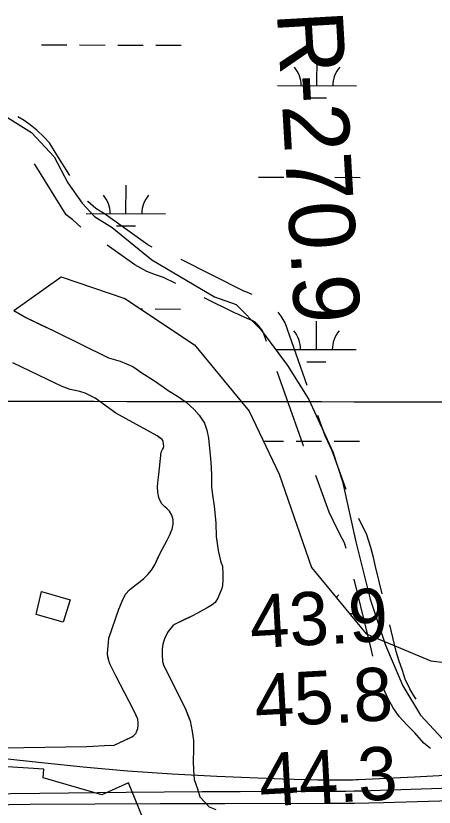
# Model space of a CAD drawing. Extents: x 3219052 to 3256913, y 800770 to 826146.
# Drawn here: x 3229358 to 3229885, y 817787 to 818784 of the extents above; entities that cross this region are included whole.
import ezdxf

# ---------------------------------------------------------------- set-up
doc = ezdxf.new("R2010")
doc.units = 0
for name, color, linetype in [('V-BLDG-OTLN', 7, 'Continuous'), ('V-GRID-MAJR', 7, 'Continuous'), ('V-RIVR-RANG', 7, 'Continuous'), ('V-RIVR-RANG-IDEN', 7, 'Continuous'), ('V-ROAD-CNTR', 7, 'Continuous'), ('V-RRAP-RVMT', 7, 'Continuous'), ('V-SITE-VEGE', 7, 'Continuous'), ('V-TOPO-MAJR', 7, 'Continuous'), ('V-TOPO-MINR', 7, 'Continuous'), ('V-TOPO-SHOR', 7, 'Continuous'), ('V-WETL-SWMP', 7, 'Continuous')]:
    doc.layers.add(name, color=color, linetype=linetype)

msp = doc.modelspace()

# ---------------------------------------------------------------- linework, layer by layer
at = {"layer": 'V-BLDG-OTLN'}
msp.add_lwpolyline([(3229390.161, 818058.6630000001), (3229426.197, 818048.306), (3229417.3710000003, 818019.919), (3229383.097, 818029.848)], close=True, dxfattribs=at)
at = {"layer": 'V-GRID-MAJR'}
msp.add_spline([(3223238.921, 818307.868), (3228474.772, 818299.872), (3233710.625, 818292.637), (3238946.4790000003, 818286.164), (3244182.3340000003, 818280.452), (3249418.1890000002, 818275.502), (3254654.045, 818271.314), (3254654.046, 818271.314)], degree=3, dxfattribs=at)
at = {"layer": 'V-ROAD-CNTR'}
for points in [[(3229347.0322689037, 818656.429659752), (3229377.240208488, 818637.379697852), (3229406.041150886, 818606.5737594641), (3229423.2581164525, 818573.9448247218), (3229441.29408038, 818548.109876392), (3229456.946049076, 818531.4269097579), (3229479.152004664, 818517.3889378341), (3229528.8839052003, 818476.9700186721), (3229607.89874717, 818430.352111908), (3229635.490691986, 818420.388131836), (3229666.056630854, 818389.5851934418), (3229700.216562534, 818343.6722852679), (3229727.211508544, 818300.74137113), (3229757.086448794, 818234.674503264), (3229769.352424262, 818197.3405779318), (3229786.461390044, 818121.290730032), (3229804.4943539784, 818049.037874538), (3229823.4963159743, 817990.9399907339), (3229845.6152717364, 817939.5410935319), (3229867.802227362, 817902.793167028), (3229895.636171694, 817872.71722718)], [(3229425.527725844, 818583.2728151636), (3229407.317945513, 818612.5696010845), (3229399.9098714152, 818624.1482533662), (3229393.0429811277, 818631.7203069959), (3229383.977706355, 818640.4729482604), (3229375.9020161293, 818647.0807436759), (3229368.081945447, 818652.4667451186), (3229360.3436503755, 818657.0741823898)], [(3229439.7528597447, 818518.0476266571), (3229429.317651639, 818527.2218359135), (3229421.021384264, 818533.6936603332), (3229381.9420544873, 818596.5663989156), (3229381.1039467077, 818597.8763424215)], [(3229529.4254983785, 818492.6724633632), (3229523.9067327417, 818495.8110626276), (3229470.6353127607, 818533.8406196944), (3229458.513943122, 818541.4989703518), (3229448.464348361, 818550.3341640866), (3229448.105167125, 818550.6143573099)], [(3229559.3739807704, 818446.8489209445), (3229543.937773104, 818454.5661643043), (3229533.677267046, 818457.7594038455), (3229522.7541330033, 818461.9543607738), (3229507.7332672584, 818470.4969373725), (3229472.7402352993, 818495.4778653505)], [(3229655.7860364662, 818432.956454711), (3229653.5324341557, 818433.9540419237), (3229648.908746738, 818436.1747618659), (3229645.1361235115, 818437.5129020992), (3229566.088199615, 818477.0324576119)], [(3229673.7621869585, 818373.8733751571), (3229669.977944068, 818384.6691345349), (3229667.6431052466, 818388.7074137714), (3229662.956194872, 818394.3585625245), (3229659.484000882, 818398.0483334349), (3229656.4129725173, 818400.0744409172), (3229649.4557634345, 818402.9507732), (3229640.9635658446, 818406.7099580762), (3229637.367253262, 818408.4372381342), (3229633.3698764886, 818409.8550979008), (3229595.141726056, 818428.9670421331)], [(3229725.0081133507, 818318.3682609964), (3229697.358055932, 818397.2488654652), (3229692.3488947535, 818405.9125862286), (3229688.2597411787, 818410.8430016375)], [(3229720.4198036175, 818241.8994441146), (3229719.6958927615, 818243.4182714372), (3229699.0892495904, 818301.6198539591), (3229686.993984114, 818336.1254550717)], [(3229774.1919081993, 818187.3921840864), (3229756.3230908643, 818236.0318236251), (3229750.905384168, 818247.6644561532), (3229747.452107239, 818254.9097285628), (3229738.3349135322, 818280.6604099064)], [(3229774.096431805, 818112.803850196), (3229771.820313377, 818119.8129339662), (3229767.0585718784, 818129.3609012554), (3229757.738871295, 818148.1767355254), (3229752.7223272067, 818158.8358179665), (3229735.762576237, 818205.0009422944)], [(3229819.5530113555, 818055.5909763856), (3229811.1311252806, 818090.2461873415), (3229808.6821010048, 818101.6749672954), (3229805.258091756, 818113.9756433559), (3229799.6636866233, 818131.2030660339), (3229793.9234281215, 818142.7130987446), (3229789.97205135, 818150.6906565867)], [(3229807.7688963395, 817976.9490603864), (3229805.452333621, 817986.573868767), (3229784.1757905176, 818074.1246956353)], [(3229862.2043392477, 817923.022418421), (3229858.865595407, 817927.7991360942), (3229854.418459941, 817936.0478835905), (3229848.575389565, 817948.3089026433), (3229844.957738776, 817958.9656840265), (3229840.6318332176, 817972.1909347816), (3229837.1240867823, 817983.1875772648), (3229834.611666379, 817993.626131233), (3229828.9987214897, 818016.7228327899)], [(3229880.452304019, 817860.5878095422), (3229871.817226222, 817867.6240580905), (3229860.461698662, 817880.5660119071), (3229850.9570722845, 817890.3188419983), (3229840.8371174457, 817901.226388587), (3229833.282404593, 817912.034863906), (3229827.657540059, 817922.4681164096), (3229820.734610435, 817936.9950973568), (3229820.0876666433, 817938.9008475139)]]:
    msp.add_lwpolyline(points, dxfattribs=at)
at = {"layer": 'V-RRAP-RVMT'}
msp.add_lwpolyline([(3230083.4924079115, 817714.1692829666), (3230083.539000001, 817718.726999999), (3229956.5190000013, 817718.702999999), (3229955.530000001, 817727.0929999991), (3229822.915000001, 817709.452999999), (3229819.618000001, 817728.3999999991), (3229692.464000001, 817704.407999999), (3229582.224000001, 817735.398999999), (3229566.344000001, 817686.028999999), (3229557.488000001, 817683.8269999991), (3229540.764000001, 817769.912999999), (3229521.133000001, 817764.8529999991), (3229499.837000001, 817817.6059999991), (3229465.848000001, 817802.187999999), (3229392.000000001, 817823.7289999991), (3229392.968000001, 817834.469999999), (3229255.023000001, 817843.3579999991)], dxfattribs=at)
at = {"layer": 'V-SITE-VEGE'}
for p, q in [((3229354.913, 818412.895), (3229371.27, 818403.645)), ((3229371.27, 818403.645), (3229405.586, 818387.1339999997)), ((3229405.586, 818387.1339999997), (3229474.426, 818353.207)), ((3229474.426, 818353.207), (3229489.3170000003, 818349.127)), ((3229489.3170000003, 818349.127), (3229505.269, 818342.1209999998)), ((3229407.901, 818320.733), (3229353.8850000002, 818347.005)), ((3229505.269, 818342.1209999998), (3229516.518, 818334.5349999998)), ((3229516.518, 818334.5349999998), (3229531.309, 818325.0939999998)), ((3229416.095, 818317.0039999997), (3229407.901, 818320.733)), ((3229531.309, 818325.0939999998), (3229543.216, 818316.8239999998)), ((3229426.304, 818313.459), (3229416.095, 818317.0039999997)), ((3229432.315, 818312.226), (3229426.304, 818313.459)), ((3229438.3200000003, 818310.7739999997), (3229432.315, 818312.2259999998)), ((3229445.207, 818308.855), (3229438.3200000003, 818310.774)), ((3229457.595, 818302.3649999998), (3229445.207, 818308.8549999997)), ((3229543.216, 818316.8239999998), (3229549.827, 818312.009)), ((3229549.827, 818312.009), (3229561.308, 818304.861)), ((3229483.8200000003, 818283.3229999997), (3229457.595, 818302.3649999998)), ((3229561.308, 818304.861), (3229572.3370000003, 818297.28)), ((3229572.3370000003, 818297.28), (3229582.4390000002, 818288.152)), ((3229536.007, 818254.8509999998), (3229483.8200000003, 818283.3229999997)), ((3229582.4390000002, 818288.152), (3229588.784, 818281.1049999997)), ((3229588.784, 818281.1049999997), (3229595.518, 818270.9239999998)), ((3229595.518, 818270.9239999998), (3229598.475, 818261.931)), ((3229598.475, 818261.931), (3229600.519, 818252.0619999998)), ((3229542.176, 818250.2660000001), (3229536.007, 818254.8509999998)), ((3229543.253, 818248.234), (3229542.176, 818250.2660000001)), ((3229600.519, 818252.0619999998), (3229603.161, 818226.319)), ((3229543.855, 818244.6479999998), (3229543.253, 818248.234)), ((3229543.298, 818238.848), (3229544.017, 818241.2939999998)), ((3229544.017, 818241.2939999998), (3229543.855, 818244.6479999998)), ((3229537.986, 818206.109), (3229540.982, 818234.425)), ((3229540.982, 818234.425), (3229542.3850000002, 818237.751)), ((3229542.3850000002, 818237.751), (3229543.298, 818238.848)), ((3229603.161, 818226.319), (3229603.849, 818215.581)), ((3229603.849, 818215.581), (3229604.304, 818204.1780000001)), ((3229536.361, 818191.1709999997), (3229537.193, 818199.6409999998)), ((3229537.193, 818199.6409999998), (3229537.986, 818206.109)), ((3229604.304, 818204.1780000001), (3229604.273, 818190.773)), ((3229536.669, 818183.7919999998), (3229536.361, 818191.1709999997)), ((3229604.273, 818190.773), (3229605.633, 818180.024)), ((3229537.881, 818177.066), (3229536.669, 818183.7919999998)), ((3229605.633, 818180.024), (3229607.615, 818166.8059999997)), ((3229539.161, 818173.914), (3229537.881, 818177.066)), ((3229541.754, 818169.1729999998), (3229539.161, 818173.914)), ((3229545.477, 818165.305), (3229541.754, 818169.1729999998)), ((3229548.338, 818163.015), (3229545.477, 818165.305)), ((3229551.187, 818160.058), (3229548.338, 818163.015)), ((3229554.216, 818154.862), (3229551.187, 818160.058)), ((3229607.615, 818166.8059999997), (3229609.657, 818144.8719999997)), ((3229555.8910000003, 818149.0209999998), (3229554.216, 818154.862)), ((3229554.773, 818137.198), (3229555.787, 818143.436)), ((3229555.787, 818143.436), (3229555.8910000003, 818149.0209999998)), ((3229609.657, 818144.8719999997), (3229610.008, 818128.1089999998)), ((3229548.256, 818123.4720000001), (3229551.498, 818129.442)), ((3229551.498, 818129.442), (3229554.773, 818137.198)), ((3229539.6750000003, 818106.8790000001), (3229548.256, 818123.4720000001)), ((3229610.008, 818128.1089999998), (3229612.578, 818110.4099999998)), ((3229612.578, 818110.4099999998), (3229616.092, 818095.5969999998)), ((3229532.923, 818092.4859999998), (3229539.6750000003, 818106.8790000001)), ((3229528.774, 818085.637), (3229532.923, 818092.4859999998)), ((3229616.092, 818095.5969999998), (3229618.009, 818090.645)), ((3229618.009, 818090.645), (3229618.707, 818080.356)), ((3229518.966, 818075.1), (3229523.969, 818079.9189999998)), ((3229523.969, 818079.9189999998), (3229528.774, 818085.637)), ((3229618.707, 818080.356), (3229618.796, 818073.206)), ((3229507.624, 818066.1549999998), (3229514.421, 818071.164)), ((3229514.421, 818071.164), (3229518.966, 818075.1)), ((3229618.796, 818073.206), (3229618.214, 818066.0669999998)), ((3229496.026, 818055.427), (3229501.042, 818060.6950000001)), ((3229501.042, 818060.6950000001), (3229507.624, 818066.1549999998)), ((3229617.47, 818062.2819999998), (3229612.326, 818050.094)), ((3229618.214, 818066.0669999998), (3229617.47, 818062.2819999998)), ((3229491.609, 818046.3529999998), (3229496.026, 818055.427)), ((3229612.326, 818050.094), (3229609.096, 818044.79)), ((3229487.6210000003, 818036.377), (3229491.609, 818046.3529999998)), ((3229605.017, 818041.741), (3229598.916, 818038.0579999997)), ((3229609.096, 818044.79), (3229605.017, 818041.741)), ((3229475.0870000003, 817999.9720000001), (3229487.6210000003, 818036.377)), ((3229586.724, 818031.363), (3229579.505, 818027.7039999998)), ((3229593.495, 818035.0349999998), (3229586.724, 818031.363)), ((3229598.916, 818038.0579999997), (3229593.495, 818035.0349999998)), ((3229579.505, 818027.7039999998), (3229557.628, 818016.9469999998)), ((3229551.017, 818009.9230000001), (3229548.723, 818006.841)), ((3229555.5840000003, 818015.198), (3229551.017, 818009.9230000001)), ((3229557.628, 818016.9469999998), (3229555.5840000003, 818015.198)), ((3229474.522, 817993.7269999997), (3229475.0870000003, 817999.9720000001)), ((3229548.723, 818006.841), (3229545.225, 817999.0869999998)), ((3229473.482, 817985.926), (3229474.522, 817993.7269999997)), ((3229542.86, 817992.206), (3229542.299, 817986.184)), ((3229545.225, 817999.0869999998), (3229542.86, 817992.206)), ((3229473.136, 817979.4549999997), (3229473.482, 817985.926)), ((3229542.299, 817986.184), (3229542.168, 817979.2599999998)), ((3229474.774, 817971.607), (3229473.136, 817979.4549999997)), ((3229476.261, 817967.5539999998), (3229474.774, 817971.607)), ((3229542.168, 817979.2599999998), (3229542.671, 817970.5380000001)), ((3229542.671, 817970.5380000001), (3229544.132, 817964.924)), ((3229478.19, 817963.2710000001), (3229476.261, 817967.5539999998)), ((3229483.568, 817952.446), (3229478.19, 817963.2710000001)), ((3229544.132, 817964.924), (3229571.4760000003, 817910.785)), ((3229506.42, 817908.67), (3229483.568, 817952.446)), ((3229571.4760000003, 817910.785), (3229577.217, 817895.4829999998)), ((3229511.349, 817897.6289999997), (3229506.42, 817908.67)), ((3229511.937, 817893.3709999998), (3229511.349, 817897.6289999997)), ((3229511.865, 817889.574), (3229511.937, 817893.3709999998)), ((3229577.217, 817895.4829999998), (3229580.088, 817882.023)), ((3229506.037, 817876.7270000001), (3229509.455, 817880.237)), ((3229509.455, 817880.237), (3229509.932, 817881.7919999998)), ((3229509.932, 817881.7919999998), (3229511.5700000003, 817885.7829999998)), ((3229511.5700000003, 817885.7829999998), (3229511.865, 817889.574)), ((3229580.088, 817882.023), (3229581.44, 817870.827)), ((3229480.558, 817864.478), (3229503.778, 817875.431)), ((3229503.778, 817875.4309999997), (3229506.037, 817876.7269999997)), ((3229581.44, 817870.827), (3229581.4420000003, 817859.21)), ((3229341.095, 817861.7639999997), (3229447.247, 817863.3229999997)), ((3229447.247, 817863.323), (3229476.99, 817864.7689999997)), ((3229476.99, 817864.7689999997), (3229480.558, 817864.478)), ((3229581.4420000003, 817859.21), (3229581.1720000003, 817844.9149999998)), ((3229581.1720000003, 817844.9149999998), (3229581.62, 817833.2909999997)), ((3229581.62, 817833.2909999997), (3229582.511, 817821.431)), ((3229582.511, 817821.431), (3229586.7630000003, 817809.956)), ((3229586.7630000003, 817809.956), (3229589.7, 817799.8469999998)), ((3229589.7, 817799.8469999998), (3229601.301, 817787.3399999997)), ((3229601.301, 817787.3399999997), (3229609.594, 817783.652))]:
    msp.add_line(p, q, dxfattribs=at)
at = {"layer": 'V-TOPO-MAJR'}
msp.add_lwpolyline([(3231001.7130958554, 817802.5118351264), (3230616.793758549, 817809.6400503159), (3230576.8946606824, 817810.1749543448), (3230536.9951601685, 817810.4379630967), (3230497.0950556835, 817810.293128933), (3230457.194548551, 817809.8763994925), (3230454.669222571, 817809.8371153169), (3230413.507700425, 817809.1103323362), (3230372.3487782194, 817808.2682998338), (3230331.1937559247, 817807.2533930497), (3230290.0413335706, 817806.1232367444), (3229820.955723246, 817792.2549114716), (3229802.854721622, 817791.7991929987), (3229784.752138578, 817791.4493159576), (3229766.6471834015, 817791.2582010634), (3229748.5406468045, 817791.1729276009), (3229621.204112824, 817791.1315907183), (3229539.429080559, 817790.9557028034), (3229457.655325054, 817790.580699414), (3229375.883484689, 817789.9070228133), (3229294.1129210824, 817789.0342307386)], dxfattribs=at)
at = {"layer": 'V-TOPO-MINR'}
for points in [[(3229899.0916325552, 817826.5805333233), (3229860.4214332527, 817824.4941406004), (3229789.553841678, 817821.1428154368), (3229786.2990381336, 817821.0111528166), (3229783.043508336, 817820.909118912), (3229779.786889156, 817820.8515280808), (3229776.5295437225, 817820.8235659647), (3229753.2350654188, 817820.7825883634), (3229738.331949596, 817820.8552672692), (3229723.431517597, 817821.0597573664), (3229708.5351113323, 817821.4619642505), (3229693.6413888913, 817821.9959823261), (3229610.8782192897, 817825.5135234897), (3229554.6500398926, 817828.4890738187), (3229498.481952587, 817832.2423300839), (3229442.4040034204, 817837.1621452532), (3229386.3861463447, 817842.8596663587), (3229327.344735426, 817849.4854230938)], [(3231185.050919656, 817816.6199053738), (3230536.633564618, 817831.1506351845), (3230536.135479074, 817831.1578407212), (3230535.388278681, 817831.1539358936), (3230534.890237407, 817831.1434789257), (3230534.6412593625, 817831.1362218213), (3229804.599192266, 817807.3059958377), (3229794.2312602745, 817807.0143053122), (3229783.8622310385, 817806.7848902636), (3229773.491555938, 817806.6488884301), (3229763.119783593, 817806.5751620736), (3229688.217772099, 817806.380111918), (3229640.394577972, 817806.1955870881), (3229592.5719265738, 817805.9310783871), (3229544.750089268, 817805.5465938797), (3229496.9287946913, 817805.0821255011), (3229024.16663915, 817799.897288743)]]:
    msp.add_lwpolyline(points, dxfattribs=at)
at = {"layer": 'V-TOPO-SHOR'}
for points in [[(3229354.913, 818412.895), (3229371.27, 818403.647), (3229389.204, 818395.041), (3229405.586, 818387.134), (3229474.426, 818353.207), (3229489.3170000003, 818349.127), (3229505.269, 818342.121), (3229516.518, 818334.535), (3229531.309, 818325.094), (3229543.216, 818316.824), (3229549.827, 818312.007), (3229561.308, 818304.861), (3229572.3370000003, 818297.28), (3229582.4390000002, 818288.152), (3229588.784, 818281.105), (3229595.518, 818270.924), (3229598.475, 818261.931), (3229600.521, 818252.062), (3229603.161, 818226.319), (3229603.849, 818215.581), (3229604.304, 818204.1780000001), (3229604.273, 818190.773), (3229605.633, 818180.024), (3229607.615, 818166.806), (3229609.657, 818144.872), (3229610.008, 818128.109), (3229612.578, 818110.41), (3229616.092, 818095.5970000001), (3229618.009, 818090.645), (3229618.707, 818080.356), (3229618.796, 818073.204), (3229618.214, 818066.067), (3229617.47, 818062.282), (3229612.326, 818050.0920000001), (3229609.096, 818044.79), (3229605.017, 818041.741), (3229598.916, 818038.058), (3229593.495, 818035.033), (3229586.724, 818031.363), (3229579.505, 818027.704), (3229571.159, 818023.616), (3229557.628, 818016.947), (3229555.5840000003, 818015.198), (3229551.017, 818009.925), (3229548.723, 818006.841), (3229545.225, 817999.087), (3229542.86, 817992.206), (3229542.299, 817986.184), (3229542.168, 817979.26), (3229542.671, 817970.5380000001), (3229544.13, 817964.924), (3229571.474, 817910.785), (3229574.241, 817903.582), (3229577.217, 817895.483), (3229580.088, 817882.023), (3229581.44, 817870.827), (3229581.4420000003, 817859.21), (3229581.1720000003, 817844.915), (3229581.62, 817833.291), (3229582.511, 817821.431), (3229586.7630000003, 817809.956), (3229589.7, 817799.8470000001), (3229601.301, 817787.34)], [(3229480.558, 817864.478), (3229500.622, 817873.925), (3229503.778, 817875.431), (3229506.037, 817876.7270000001), (3229509.455, 817880.237), (3229509.932, 817881.792), (3229511.5700000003, 817885.783), (3229511.865, 817889.574), (3229511.937, 817893.371), (3229511.349, 817897.6290000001), (3229508.779, 817903.486), (3229506.42, 817908.67), (3229483.568, 817952.446), (3229478.19, 817963.2710000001), (3229476.261, 817967.554), (3229474.774, 817971.605), (3229473.7460000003, 817976.3150000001), (3229473.136, 817979.4550000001), (3229473.482, 817985.926), (3229474.522, 817993.7270000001), (3229475.0870000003, 817999.9720000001), (3229487.6210000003, 818036.375), (3229488.7970000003, 818039.48), (3229491.609, 818046.353), (3229496.026, 818055.427), (3229501.042, 818060.6950000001), (3229507.624, 818066.155), (3229514.421, 818071.164), (3229518.966, 818075.1), (3229523.971, 818079.919), (3229528.772, 818085.637), (3229532.923, 818092.486), (3229536.419, 818100.014), (3229539.6750000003, 818106.8790000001), (3229548.256, 818123.4720000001), (3229551.498, 818129.442), (3229554.773, 818137.2000000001), (3229555.787, 818143.436), (3229555.8910000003, 818149.0210000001), (3229554.216, 818154.862), (3229551.187, 818160.058), (3229548.338, 818163.015), (3229545.477, 818165.305), (3229541.754, 818169.1730000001), (3229539.161, 818173.914), (3229537.881, 818177.066), (3229536.669, 818183.792), (3229536.361, 818191.171), (3229537.193, 818199.643), (3229537.986, 818206.109), (3229540.982, 818234.425), (3229542.3850000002, 818237.751), (3229543.298, 818238.848), (3229544.017, 818241.294), (3229543.855, 818244.648), (3229543.253, 818248.234), (3229542.176, 818250.2660000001), (3229539.753, 818252.099), (3229536.007, 818254.851), (3229483.8200000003, 818283.323), (3229457.595, 818302.365), (3229445.207, 818308.855), (3229438.3200000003, 818310.774), (3229432.315, 818312.226), (3229426.304, 818313.459), (3229421.645, 818315.112), (3229416.095, 818317.0040000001), (3229407.901, 818320.733), (3229353.8850000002, 818347.005)]]:
    msp.add_lwpolyline(points, dxfattribs=at)
at = {"layer": 'V-WETL-SWMP'}
for p, q in [((3229390.0981050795, 818747.8210723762), (3229422.0980347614, 818747.7540033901)), ((3229438.0979996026, 818747.7204688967), (3229470.097929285, 818747.6533999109)), ((3229486.097894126, 818747.6198654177), (3229518.0978238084, 818747.5527964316)), ((3229534.0977886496, 818747.5192619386), (3229566.0977183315, 818747.4521929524)), ((3229737.3069945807, 818696.3512875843), (3229737.3824449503, 818732.351176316)), ((3229687.307104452, 818696.456082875), (3229787.3068847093, 818696.2464922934)), ((3229725.2746799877, 818680.9454861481), (3229749.2746272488, 818680.8951844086)), ((3229663.6572284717, 818581.0735006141), (3229695.6571581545, 818581.006431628)), ((3229711.6571229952, 818580.9728971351), (3229743.657052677, 818580.9058281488)), ((3229759.6570175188, 818580.8722936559), (3229791.6569472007, 818580.8052246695)), ((3229496.4962855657, 818534.9937945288), (3229496.5717359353, 818570.9936832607)), ((3229446.4963954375, 818535.0985898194), (3229546.4961756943, 818534.8889992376)), ((3229484.463970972, 818519.5879930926), (3229508.4639182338, 818519.5376913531)), ((3229354.913210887, 818412.9008853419), (3229414.780829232, 818455.4322342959)), ((3229414.7808292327, 818455.4322342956), (3229494.9308307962, 818428.1612779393)), ((3229494.9308307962, 818428.1612779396), (3229583.070834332, 818369.8433766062)), ((3229514.9979388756, 818414.8838603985), (3229517.400589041, 818414.8788246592)), ((3229533.4005538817, 818414.8452901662), (3229565.400483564, 818414.77822118)), ((3229736.609759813, 818363.6773158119), (3229736.6852101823, 818399.6772045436)), ((3229583.070834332, 818369.8433766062), (3229651.8488395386, 818286.149521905)), ((3229686.6098696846, 818363.7821111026), (3229786.609649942, 818363.5725205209)), ((3229724.57744522, 818348.2715143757), (3229748.5773924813, 818348.2212126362)), ((3229651.8488395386, 818286.149521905), (3229689.8078445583, 818206.4736619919)), ((3229669.840481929, 818248.385107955), (3229694.959923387, 818248.3324598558)), ((3229710.959888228, 818248.2989253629), (3229742.95981791, 818248.2318563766)), ((3229758.9597827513, 818248.1983218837), (3229790.9597124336, 818248.1312528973)), ((3229689.8078445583, 818206.4736619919), (3229730.480851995, 818088.9878695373)), ((3229730.480851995, 818088.9878695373), (3229799.2578572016, 818005.2940148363)), ((3229778.203570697, 818030.9147057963), (3229785.912415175, 818030.8985487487)), ((3229799.2578572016, 818005.2940148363), (3229880.992859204, 817971.1270707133)), ((3229880.992859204, 817971.1270707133), (3229987.1718597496, 817958.8070859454))]:
    msp.add_line(p, q, dxfattribs=at)
for centre, radius, start, end in [((3229682.065174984, 818696.941873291), 35.24628790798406, 359.1080939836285, 40.65175231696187), ((3229792.550804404, 818696.7103053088), 35.246287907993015, 139.10808960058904, 180.65174793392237), ((3229441.2544659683, 818535.5843802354), 35.24628790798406, 359.1080939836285, 40.65175231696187), ((3229551.7400953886, 818535.3528122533), 35.246287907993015, 139.10808960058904, 180.65174793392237), ((3229681.367940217, 818364.2679015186), 35.24628790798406, 359.1080939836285, 40.65175231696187), ((3229791.8535696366, 818364.0363335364), 35.246287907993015, 139.10808960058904, 180.65174793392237), ((3229791.1563348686, 818031.3623617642), 35.246287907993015, 139.10808960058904, 146.3892795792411)]:
    msp.add_arc(centre, radius, start, end, dxfattribs=at)

# ---------------------------------------------------------------- texts
at = {"layer": 'V-RIVR-RANG'}
for s, p in [('43.9', (3229654.211819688, 817987.0064980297)), ('45.8', (3229660.2341985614, 817887.1870310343)), ('44.3', (3229665.994198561, 817787.3530310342))]:
    msp.add_text(s, height=67.00000000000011, rotation=3.1583257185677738, dxfattribs=at).set_placement(p)
at = {"layer": 'V-RIVR-RANG-IDEN'}
msp.add_text('R-270.9', height=82.99999799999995, rotation=273.3016976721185, dxfattribs=at).set_placement((3229686.6291601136, 818788.7576139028))

doc.saveas('drawing.dxf')
